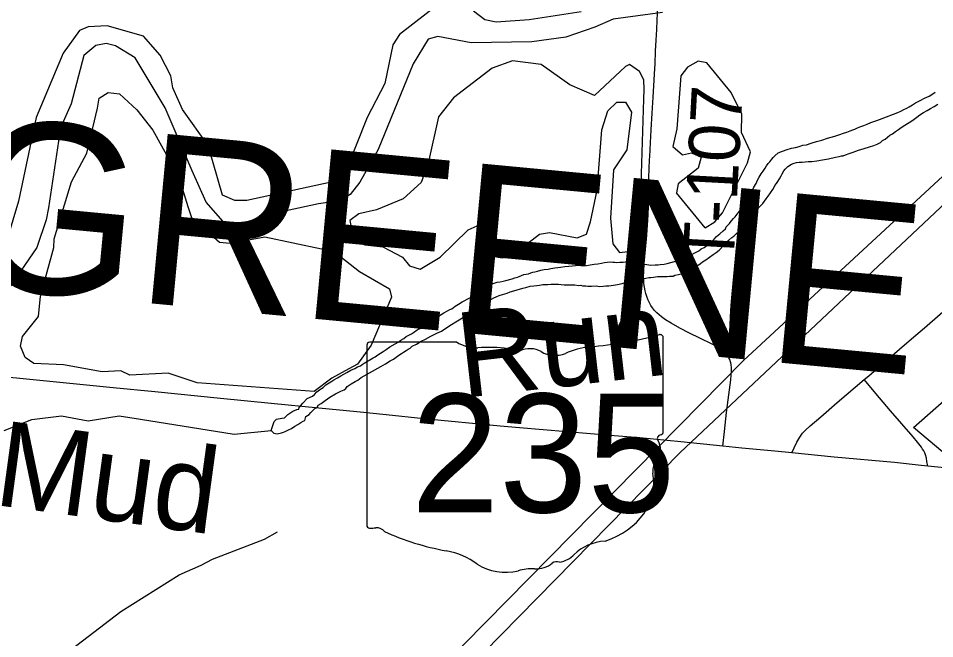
# Model space of a CAD drawing. Extents: x 0 to 1134, y 0 to 440.
# Drawn here: x 834.454 to 835.473, y 357.213 to 357.904 of the extents above; entities that cross this region are included whole.
import ezdxf

# ---------------------------------------------------------------- set-up
doc = ezdxf.new("R2010")
doc.units = 0
for name, color, linetype in [('GM_X_County_Text', 7, 'Continuous'), ('GM_X_Major_River', 7, 'Continuous'), ('GM_X_Major_River_Text', 7, 'Continuous'), ('GM_X_Minor_Lake', 7, 'Continuous'), ('GM_X_Minor_River', 7, 'Continuous'), ('GM_X_Rail_Line', 7, 'Continuous'), ('GM_X_State_Location', 7, 'Continuous'), ('GM_X_State_Route', 7, 'Continuous'), ('GM_X_State_Shield', 7, 'Continuous'), ('GM_X_Township_Road', 7, 'Continuous'), ('GM_X_Township_Road_Text', 7, 'Continuous')]:
    doc.layers.add(name, color=color, linetype=linetype)

msp = doc.modelspace()

# ---------------------------------------------------------------- linework, layer by layer
at = {"layer": 'GM_X_Major_River'}
for points in [[(834.9221, 357.9203), (834.8777, 357.8858), (834.8702, 357.8743), (834.8615, 357.8313), (834.8419, 357.7935), (834.818, 357.7335), (834.8102, 357.7231), (834.708, 357.7012), (834.6947, 357.7012), (834.6808, 357.7068), (834.6648, 357.7622), (834.6362, 357.8021), (834.6255, 357.8262), (834.6232, 357.8396), (834.6116, 357.8626), (834.5928, 357.884), (834.5525, 357.8953), (834.5313, 357.8943), (834.5217, 357.89), (834.5036, 357.8648), (834.4737, 357.7932), (834.4539, 357.7004), (834.4282, 357.6158)], [(835.1703, 357.9102), (835.1155, 357.9026), (835.0952, 357.894), (835.0626, 357.8828), (835.025, 357.8777), (834.9574, 357.8765), (834.9204, 357.8835), (834.9098, 357.8804), (834.8928, 357.8532), (834.8539, 357.7576), (834.8336, 357.7213), (834.8227, 357.7076), (834.813, 357.7018), (834.8005, 357.6991), (834.7875, 357.6972), (834.7517, 357.6894), (834.705, 357.6725), (834.6921, 357.6724), (834.6816, 357.6776), (834.6628, 357.699), (834.647, 357.7339), (834.6169, 357.8041), (834.5838, 357.8596), (834.5618, 357.873), (834.5513, 357.8756), (834.5398, 357.8736), (834.5267, 357.8622), (834.5124, 357.8084), (834.5007, 357.7818), (834.4871, 357.6927), (834.4848, 357.6795), (834.4742, 357.6487), (834.4427, 357.6029)], [(835.08, 357.9111), (835.0218, 357.9021), (834.9853, 357.8996), (834.9725, 357.9022), (834.9602, 357.9117)]]:
    msp.add_lwpolyline(points, dxfattribs=at)
at = {"layer": 'GM_X_Minor_Lake'}
for points in [[(835.0947, 357.818), (835.0672, 357.8296), (835.0354, 357.8523), (835.0036, 357.8563), (834.9807, 357.8481), (834.9379, 357.8151), (834.9212, 357.7942), (834.9096, 357.7425), (834.9019, 357.721), (834.8818, 357.7028), (834.852, 357.6905), (834.8326, 357.686), (834.8226, 357.6786), (834.8267, 357.6584), (834.8391, 357.6517), (834.8591, 357.6494), (834.8809, 357.6379), (834.8887, 357.6283), (834.9008, 357.6246), (834.923, 357.6378), (834.954, 357.6683), (834.9643, 357.6727), (834.9741, 357.6687), (834.9818, 357.6583), (834.9811, 357.6389), (834.992, 357.6372), (835.0027, 357.64), (835.0335, 357.6637), (835.0446, 357.6653), (835.0752, 357.6594), (835.0859, 357.6637), (835.0903, 357.6773), (835.0975, 357.7125), (835.103, 357.7795), (835.1095, 357.8007), (835.1196, 357.8103), (835.129, 357.8105), (835.136, 357.7994), (835.1306, 357.7573), (835.1158, 357.7352), (835.1124, 357.6814), (835.1149, 357.6529), (835.1223, 357.6433), (835.1318, 357.6442), (835.1407, 357.6547), (835.1466, 357.7187), (835.1496, 357.8139), (835.1498, 357.8245), (835.1496, 357.8351), (835.1449, 357.8447), (835.1337, 357.8522), (835.1291, 357.85)], [(835.2177, 357.6706), (835.2284, 357.6772), (835.237, 357.6872), (835.265, 357.7429), (835.2683, 357.7553), (835.2581, 357.7768), (835.2585, 357.7969), (835.2468, 357.821), (835.2198, 357.8542), (835.21, 357.8559), (835.1981, 357.8493), (835.1907, 357.8396), (835.1861, 357.7809), (835.1819, 357.7612), (835.1924, 357.7519), (835.2026, 357.754), (835.2135, 357.7492), (835.2099, 357.7371), (835.1879, 357.7197), (835.1858, 357.7095)], [(835.1291, 357.85), (835.0947, 357.818)], [(834.6528, 357.4983), (834.6204, 357.5088), (834.5778, 357.5067), (834.5677, 357.5114), (834.5468, 357.5103), (834.5041, 357.518), (834.4711, 357.5195), (834.4614, 357.5265), (834.4563, 357.5388), (834.4585, 357.5497), (834.476, 357.5721), (834.4783, 357.5945), (834.4931, 357.6488), (834.4936, 357.6583), (834.5127, 357.7217), (834.5301, 357.7536), (834.5417, 357.8039), (834.5438, 357.8148), (834.5538, 357.8211), (834.5663, 357.8197), (834.5856, 357.8018), (834.6034, 357.7794), (834.6323, 357.7269), (834.6423, 357.6944), (834.6462, 357.6822), (834.6775, 357.6546), (834.6893, 357.6536), (834.7281, 357.6607), (834.7908, 357.6473), (834.8123, 357.6385), (834.8332, 357.6222), (834.8666, 357.6029), (834.869, 357.5934), (834.8463, 357.5399), (834.8311, 357.519), (834.8212, 357.5139), (834.8023, 357.5034), (834.7827, 357.4884)], [(835.2177, 357.6706), (835.1858, 357.7095)], [(834.7827, 357.4884), (834.6528, 357.4983)]]:
    msp.add_lwpolyline(points, dxfattribs=at)
at = {"layer": 'GM_X_Minor_River'}
for points in [[(835.3873, 357.7819), (835.3908, 357.7834), (835.3942, 357.7845), (835.398, 357.7859), (835.4022, 357.7878), (835.4087, 357.79), (835.4145, 357.7921), (835.432, 357.7991), (835.4355, 357.8005), (835.4389, 357.8024), (835.442, 357.8038), (835.4447, 357.8053), (835.4485, 357.8075), (835.4519, 357.8098), (835.4577, 357.8127), (835.4619, 357.8149), (835.4669, 357.8171), (835.4711, 357.8197), (835.4738, 357.8216)], [(835.4179, 357.7693), (835.4206, 357.7715), (835.4233, 357.7738), (835.426, 357.7752), (835.4294, 357.7778), (835.4329, 357.7801), (835.4359, 357.7823), (835.4398, 357.7849), (835.4478, 357.7897), (835.4501, 357.7916), (835.4532, 357.7938), (835.4567, 357.7964), (835.4605, 357.799), (835.4647, 357.8012), (835.4685, 357.8034), (835.4724, 357.8056), (835.4766, 357.8082)], [(835.0736, 357.6287), (835.0774, 357.629), (835.0812, 357.6285), (835.0858, 357.6288), (835.09, 357.6295), (835.0942, 357.6302), (835.0983, 357.6305), (835.1025, 357.6312), (835.1056, 357.6319), (835.1086, 357.6323), (835.112, 357.6326), (835.1151, 357.6325), (835.1173, 357.6325), (835.1196, 357.6321), (835.1227, 357.6324), (835.1265, 357.6324), (835.1287, 357.6327), (835.1318, 357.633), (835.1337, 357.633), (835.1367, 357.6326), (835.139, 357.6325), (835.1409, 357.6321), (835.1432, 357.6317), (835.145, 357.6313), (835.1477, 357.6301), (835.153, 357.6297), (835.1575, 357.6292), (835.1621, 357.6295), (835.1655, 357.6295), (835.1678, 357.6298), (835.172, 357.6301), (835.1754, 357.6308), (835.1796, 357.6319), (835.1838, 357.633), (835.1884, 357.6348), (835.1918, 357.6362), (835.1945, 357.6373), (835.1968, 357.6384), (835.201, 357.6407), (835.2029, 357.641), (835.2056, 357.6425), (835.2086, 357.6439), (835.2106, 357.6451), (835.2132, 357.6473), (835.2167, 357.6488), (835.2198, 357.651), (835.2224, 357.6528), (835.2251, 357.6555), (835.2278, 357.6581), (835.2305, 357.6611), (835.234, 357.664), (835.2379, 357.6674), (835.2402, 357.6696), (835.2413, 357.6719), (835.2433, 357.6738), (835.2448, 357.6756), (835.2468, 357.6779), (835.2491, 357.6809), (835.251, 357.6828), (835.2533, 357.6858), (835.2553, 357.688), (835.2592, 357.6936), (835.2611, 357.6974), (835.2638, 357.7004), (835.2654, 357.7034), (835.2673, 357.7068), (835.2693, 357.7098), (835.2705, 357.7124), (835.272, 357.7158), (835.2744, 357.72), (835.276, 357.7237), (835.2779, 357.7271), (835.2802, 357.7305), (835.2822, 357.7335), (835.2845, 357.7369), (835.2861, 357.7395), (835.288, 357.7422), (835.2896, 357.744), (835.2919, 357.747), (835.2934, 357.7489), (835.2954, 357.7508), (835.2988, 357.7541), (835.3038, 357.756), (835.3091, 357.7578), (835.3137, 357.7592), (835.3183, 357.7599), (835.3225, 357.761), (835.3263, 357.7624), (835.3305, 357.7631), (835.3358, 357.7649), (835.3415, 357.7667), (835.3476, 357.7682), (835.3538, 357.7703), (835.3621, 357.7725), (835.3675, 357.7743), (835.3717, 357.7761), (835.3755, 357.7772), (835.3789, 357.7787), (835.382, 357.7798), (835.3843, 357.7805), (835.3873, 357.7819)], [(835.0873, 357.6057), (835.0915, 357.6056), (835.0964, 357.6059), (835.1002, 357.6054), (835.1044, 357.6058), (835.1074, 357.6061), (835.1105, 357.606), (835.1158, 357.6067), (835.1204, 357.6074), (835.1253, 357.6088), (835.1299, 357.6103), (835.1349, 357.6113), (835.1398, 357.6124), (835.1444, 357.6135), (835.1482, 357.6138), (835.1516, 357.6145), (835.155, 357.6152), (835.1573, 357.6152), (835.1604, 357.6159), (835.1626, 357.6162), (835.1646, 357.6166), (835.1756, 357.6164), (835.1782, 357.6167), (835.182, 357.617), (835.1839, 357.6178), (835.1881, 357.6185), (835.1912, 357.6195), (835.1931, 357.6199), (835.1957, 357.621), (835.1984, 357.6228), (835.2026, 357.6247), (835.2053, 357.6265), (835.2084, 357.6284), (835.2122, 357.6306), (835.2149, 357.6328), (835.2184, 357.6351), (835.2226, 357.638), (835.2268, 357.641), (835.2299, 357.6432), (835.2333, 357.6458), (835.236, 357.6484), (835.238, 357.6514), (835.2403, 357.6533), (835.2422, 357.6548), (835.2441, 357.6567), (835.2476, 357.66), (835.2495, 357.6615), (835.2522, 357.6641), (835.2553, 357.6667), (835.2576, 357.6697), (835.2588, 357.6716), (835.2604, 357.6735), (835.2615, 357.6757), (835.2638, 357.6784), (835.2662, 357.6806), (835.2696, 357.6844), (835.2716, 357.687), (835.2739, 357.69), (835.2766, 357.6926), (835.2793, 357.6952), (835.282, 357.6978), (835.2836, 357.7001), (835.2855, 357.7027), (835.2878, 357.7057), (835.2929, 357.7132), (835.2944, 357.7159), (835.2952, 357.7177), (835.2972, 357.72), (835.2987, 357.7222), (835.3003, 357.7253), (835.3022, 357.7286), (835.3034, 357.7305), (835.3053, 357.7339), (835.3069, 357.7358), (835.3096, 357.7388), (835.3138, 357.7414), (835.3169, 357.7425), (835.3195, 357.7432), (835.3222, 357.7435), (835.3256, 357.7438), (835.329, 357.7442), (835.3325, 357.7445), (835.3363, 357.7444), (835.342, 357.7451), (835.3484, 357.7461), (835.3549, 357.7475), (835.3629, 357.7493), (835.3667, 357.75), (835.3694, 357.7507), (835.3713, 357.7507), (835.374, 357.7518), (835.3778, 357.7532), (835.3824, 357.7547), (835.3885, 357.7569), (835.3946, 357.759), (835.4007, 357.7608), (835.4053, 357.7623), (835.4091, 357.7637), (835.4129, 357.7656), (835.4152, 357.7678), (835.4179, 357.7693)], [(834.7351, 357.445), (834.7383, 357.4552), (834.741, 357.4579), (834.7468, 357.4589), (834.7498, 357.4592), (834.7536, 357.463), (834.759, 357.4667), (834.7636, 357.4685), (834.7659, 357.4688), (834.7663, 357.4707), (834.7702, 357.4756), (834.7752, 357.4808), (834.7809, 357.4834), (834.7832, 357.4853), (834.7859, 357.4883), (834.7886, 357.4905), (834.7909, 357.492), (834.7928, 357.4931), (834.7959, 357.4961), (834.7994, 357.4983), (834.8024, 357.5001), (834.8048, 357.5016), (834.8086, 357.5038), (834.8124, 357.5061), (834.8159, 357.5079), (834.8193, 357.5097), (834.8235, 357.5123), (834.8281, 357.5142), (834.8312, 357.516), (834.8342, 357.5171), (834.8361, 357.5186), (834.8384, 357.5201), (834.8484, 357.526), (834.8507, 357.5271), (834.8538, 357.5293), (834.8565, 357.5312), (834.8595, 357.533), (834.863, 357.5352), (834.8668, 357.5382), (834.873, 357.5415), (834.8764, 357.5434), (834.8791, 357.5456), (834.8825, 357.5475), (834.8852, 357.5497), (834.8883, 357.5512), (834.891, 357.5526), (834.8933, 357.5541), (834.8975, 357.5571), (834.9013, 357.5589), (834.9036, 357.5608), (834.9071, 357.5622), (834.9101, 357.5641), (834.9132, 357.5667), (834.9167, 357.5693), (834.9213, 357.5723), (834.927, 357.576), (834.9312, 357.5782), (834.9339, 357.5797), (834.9358, 357.5804), (834.9397, 357.5834), (834.9435, 357.5856), (834.9473, 357.5882), (834.9504, 357.5896), (834.9531, 357.5911), (834.9558, 357.5926), (834.9584, 357.5937), (834.9611, 357.5963), (834.9638, 357.5985), (834.9665, 357.6008), (834.97, 357.6026), (834.9734, 357.6045), (834.9769, 357.6063), (834.9795, 357.6078), (834.983, 357.6089), (834.9864, 357.61), (834.9898, 357.6107), (834.9929, 357.6114), (834.9959, 357.6121), (835.0032, 357.6139), (835.0062, 357.6149), (835.0089, 357.6157), (835.0108, 357.6164), (835.0135, 357.6175), (835.0162, 357.6186), (835.0188, 357.6189), (835.0211, 357.6196), (835.0238, 357.6207), (835.0261, 357.6211), (835.0283, 357.6218), (835.0314, 357.6225), (835.0348, 357.6236), (835.0386, 357.6243), (835.0432, 357.6246), (835.0462, 357.6253), (835.0504, 357.626), (835.0539, 357.6263), (835.0569, 357.627), (835.0615, 357.6277), (835.066, 357.628), (835.0702, 357.6283), (835.0736, 357.6287)], [(834.7355, 357.445), (834.7351, 357.445), (834.7381, 357.4423), (834.7415, 357.4415), (834.7465, 357.4426), (834.7488, 357.4433), (834.7507, 357.444), (834.7541, 357.4459), (834.7576, 357.4473), (834.7614, 357.4499), (834.7645, 357.4518), (834.7679, 357.454), (834.7706, 357.4555), (834.7725, 357.4562), (834.7737, 357.4607), (834.7772, 357.463), (834.7791, 357.4652), (834.7837, 357.4697), (834.786, 357.4708), (834.7872, 357.4734), (834.7907, 357.4753), (834.7949, 357.4786), (834.8003, 357.4823), (834.8064, 357.486), (834.8125, 357.489), (834.816, 357.4904), (834.8179, 357.4919), (834.8194, 357.4942), (834.824, 357.4971), (834.8286, 357.4997), (834.8313, 357.5012), (834.8352, 357.5042), (834.857, 357.5163), (834.862, 357.5193), (834.8673, 357.5226), (834.8712, 357.5245), (834.8739, 357.5267), (834.8769, 357.5289), (834.88, 357.5308), (834.8823, 357.5323), (834.885, 357.5341), (834.8873, 357.5356), (834.8896, 357.5367), (834.8919, 357.539), (834.8965, 357.5412), (834.9019, 357.5445), (834.9068, 357.5467), (834.9126, 357.55), (834.9191, 357.5533), (834.9244, 357.5555), (834.9294, 357.5588), (834.9356, 357.5629), (834.9405, 357.5659), (834.944, 357.5681), (834.9471, 357.57), (834.9494, 357.5714), (834.9532, 357.5752), (834.9563, 357.5774), (834.959, 357.5793), (834.9616, 357.5807), (834.9643, 357.5822), (834.9666, 357.5833), (834.9689, 357.5852), (834.9724, 357.587), (834.9743, 357.5874), (834.9774, 357.59), (834.98, 357.5914), (834.9827, 357.5929), (834.9854, 357.594), (834.9885, 357.5955), (834.9923, 357.5966), (834.9949, 357.5973), (834.9976, 357.598), (835.001, 357.5995), (835.0049, 357.6005), (835.0087, 357.6016), (835.0113, 357.6023), (835.0148, 357.6034), (835.0182, 357.6041), (835.0232, 357.6056), (835.0273, 357.6062), (835.0304, 357.6066), (835.0334, 357.6069), (835.0372, 357.6076), (835.0429, 357.6075), (835.0464, 357.6078), (835.0482, 357.6078), (835.0513, 357.6081), (835.0547, 357.6081), (835.0577, 357.6077), (835.0611, 357.6072), (835.0642, 357.6072), (835.0672, 357.6071), (835.0703, 357.6071), (835.0729, 357.607), (835.0767, 357.6066), (835.0794, 357.6069), (835.0812, 357.6061), (835.0831, 357.6061), (835.085, 357.6061), (835.0873, 357.6057)], [(834.438, 357.4451), (834.4687, 357.4573), (834.5018, 357.4615), (834.5313, 357.456), (834.5659, 357.4614), (834.5898, 357.4578), (834.6938, 357.4409), (834.7351, 357.445)], [(834.1691, 357.1394), (834.1857, 357.1343), (834.215, 357.1155), (834.2353, 357.109), (834.2563, 357.1135), (834.2778, 357.1275), (834.2977, 357.1347), (834.3204, 357.152), (834.3316, 357.1643), (834.3519, 357.1742), (834.3921, 357.1722), (834.4261, 357.1647), (834.4584, 357.1682), (834.4887, 357.1832), (834.5677, 357.2438), (834.6326, 357.2846), (834.6571, 357.2951), (834.6697, 357.3021), (834.7275, 357.3241), (834.742, 357.3325)]]:
    msp.add_lwpolyline(points, dxfattribs=at)
at = {"layer": 'GM_X_Rail_Line'}
for points in [[(833.4424, 355.7181), (833.8974, 356.1388), (835.2603, 357.5229), (835.6593, 357.8919)], [(833.5182, 355.7181), (835.1901, 357.4205), (835.6875, 357.8892)], [(835.2191, 355.7181), (835.5156, 355.834), (835.5708, 355.8617), (835.6299, 356.3807), (835.6753, 356.8285), (835.6909, 357.0702), (835.6937, 357.1483), (835.6686, 357.2263), (835.5543, 357.3602), (835.4496, 357.4484), (835.6697, 357.6424), (835.7283, 357.7028), (835.8115, 357.768)]]:
    msp.add_lwpolyline(points, dxfattribs=at)
at = {"layer": 'GM_X_State_Route'}
for points in [[(835.0114, 357.4482), (834.9896, 357.4501), (834.9049, 357.4582), (834.8628, 357.4625), (834.8301, 357.4658), (834.788, 357.4698), (834.7348, 357.475), (834.6786, 357.4808), (834.6056, 357.4881), (834.5592, 357.4925), (834.4517, 357.5034), (834.4238, 357.5059), (834.3935, 357.5086), (834.3712, 357.5109), (834.3595, 357.5121), (834.3311, 357.5151), (834.3113, 357.5172), (834.2816, 357.5202), (834.2481, 357.5236), (834.2325, 357.5251), (834.2042, 357.5273)], [(835.4876, 357.4033), (835.4655, 357.4055), (835.4579, 357.4063), (835.4283, 357.4094), (835.3614, 357.4156), (835.3141, 357.4202), (835.2953, 357.422), (835.2587, 357.4254), (835.2374, 357.4276), (835.1908, 357.4324), (835.145, 357.4368), (835.1165, 357.4393), (835.0639, 357.4436), (835.0114, 357.4482)]]:
    msp.add_lwpolyline(points, dxfattribs=at)
at = {"layer": 'GM_X_State_Shield'}
for p, q in [((834.8415, 357.5401), (834.8415, 357.34)), ((834.9413, 357.5435), (834.8447, 357.5435)), ((835.1711, 357.4438), (835.1711, 357.5485)), ((835.171, 357.4438), (835.1711, 357.4438))]:
    msp.add_line(p, q, dxfattribs=at)
for centre, major_axis, start_param, end_param in [((835.0537, 357.8164), (0.3495, 0), 4.814394, 5.042369), ((835.1674, 357.5489), (0.00367, 0), 6.141152, 7.989035), ((834.8453, 357.5405), (0.00382, 0), 1.712693, 3.28349), ((834.9642, 357.5668), (0.037, 0), 4.042523, 4.731795), ((834.9765, 357.4312), (0.133, 0), 1.404758, 1.657858), ((835.0067, 357.5416), (0.0107, 0), 3.836095, 5.185415), ((835.0224, 357.5184), (0.0222, 0), 0.950623, 2.079405), ((835.0511, 357.5501), (0.0267, 0), 4.081561, 5.145723), ((835.0983, 357.4824), (0.0703, 0), 1.699011, 2.107814), ((835.1702, 357.4361), (0.00568, 0), 1.883978, 3.671073), ((835.1672, 357.4434), (0.00393, 0), 5.05454, 6.418171), ((835.1341, 357.4229), (0.0341, 0), 5.934695, 6.695948), ((835.1842, 357.4), (0.0248, 0), 2.387724, 3.262537), ((835.0732, 357.3867), (0.0874, 0), 5.101752, 6.440018), ((834.8453, 357.3395), (0.00385, 0), 3.00124, 4.508301), ((834.8459, 357.36), (0.0294, 0), 4.665946, 4.897461), ((834.8519, 357.3284), (0.0106, 0), 0.519207, 1.627899), ((834.9857, 357.5082), (0.2524, 0), 4.195997, 4.488961), ((835.1101, 357.2838), (0.0479, 0), 1.647645, 2.488434), ((834.9105, 357.2501), (0.079, 0), 0.823519, 1.323587), ((835.0494, 357.3206), (0.0282, 0), 4.937069, 5.64225), ((834.9959, 357.3274), (0.0501, 0), 4.026481, 4.996735), ((835.0285, 357.3124), (0.0267, 0), 4.691044, 5.507374), ((835.0527, 357.2931), (0.00752, 0), 1.147584, 2.315152), ((835.0248, 357.2582), (0.0412, 0), 1.495662, 1.94098)]:
    msp.add_ellipse(centre, major_axis=major_axis, ratio=0.8, start_param=start_param, end_param=end_param, dxfattribs=at)
at = {"layer": 'GM_X_Township_Road'}
for points in [[(835.1615, 357.8419), (835.1621, 357.8529), (835.1627, 357.867), (835.1634, 357.8793), (835.164, 357.8914), (835.1645, 357.9018), (835.1649, 357.9089), (835.1652, 357.9156), (835.1653, 357.9196), (835.1659, 357.9381)], [(835.156, 357.7461), (835.1562, 357.7499), (835.1566, 357.7574), (835.1571, 357.7656), (835.1574, 357.7721), (835.1577, 357.7795), (835.1588, 357.7983), (835.16, 357.816), (835.1611, 357.8349), (835.1615, 357.8419)], [(835.2374, 357.4276), (835.2393, 357.444), (835.2416, 357.4653), (835.2441, 357.4849), (835.2463, 357.5015), (835.2468, 357.5068), (835.247, 357.5114), (835.247, 357.515), (835.2467, 357.5186), (835.2464, 357.5203), (835.2461, 357.5214), (835.2451, 357.5241), (835.2442, 357.5261), (835.2433, 357.5278), (835.2425, 357.5291), (835.2413, 357.5305), (835.2403, 357.5318), (835.2382, 357.5336), (835.2355, 357.5357), (835.232, 357.5378), (835.229, 357.5393), (835.2254, 357.5412), (835.2117, 357.548), (835.2005, 357.5533), (835.1894, 357.559), (835.1801, 357.5644), (835.1737, 357.5681), (835.1692, 357.5715), (835.1665, 357.5737), (835.164, 357.5761), (835.1613, 357.5788), (835.1592, 357.5816), (835.1575, 357.5842), (835.1558, 357.5872), (835.1545, 357.5903), (835.1533, 357.593), (835.1518, 357.5974), (835.151, 357.6004), (835.1501, 357.6047), (835.1496, 357.6086), (835.1494, 357.612), (835.1493, 357.6154), (835.1499, 357.6304), (835.1509, 357.6497), (835.1524, 357.6759), (835.1541, 357.7084), (835.155, 357.7253), (835.1556, 357.7378), (835.1559, 357.7452), (835.156, 357.7461)], [(835.3948, 357.5019), (835.3997, 357.5061), (835.4368, 357.5381), (835.452, 357.551), (835.4619, 357.5595), (835.4967, 357.5896)], [(835.3141, 357.4202), (835.3168, 357.426), (835.3197, 357.4323), (835.323, 357.4377), (835.3262, 357.442), (835.3295, 357.4456), (835.3345, 357.4503), (835.3463, 357.4604), (835.3647, 357.4762), (835.3948, 357.5019)], [(835.4655, 357.4055), (835.4645, 357.4106), (835.4639, 357.4143), (835.4629, 357.4179), (835.4621, 357.4203), (835.4609, 357.4224), (835.4597, 357.4244), (835.4583, 357.4265), (835.4539, 357.4322), (835.4491, 357.4379), (835.4366, 357.4527), (835.424, 357.4669), (835.4116, 357.4814), (835.3965, 357.4998), (835.3948, 357.5019)]]:
    msp.add_lwpolyline(points, dxfattribs=at)

# ---------------------------------------------------------------- texts
at = {"layer": 'GM_X_County_Text'}
msp.add_text('GREENE COUNTY', height=0.189394, rotation=354.6158, dxfattribs=at).set_placement((834.3853, 357.6069))
at = {"layer": 'GM_X_Major_River_Text'}
for s, height, rotation, p in [('Run', 0.09469, 6.5531, (834.9476, 357.4812)), ('Mud', 0.0947, 352.2552, (834.425, 357.3626))]:
    msp.add_text(s, height=height, rotation=rotation, dxfattribs=at).set_placement(p)
at = {"layer": 'GM_X_State_Location'}
for s in ['s', 'r']:
    msp.add_text(s, height=0.000189, dxfattribs=at).set_placement((835.0026, 357.4267))
msp.add_text('235', height=0.000189, rotation=0, dxfattribs=at).set_placement((834.9357, 357.4129))
at = {"layer": 'GM_X_State_Shield'}
msp.add_text('235', height=0.13184, dxfattribs=at).set_placement((834.8906, 357.3541))
at = {"layer": 'GM_X_Township_Road_Text'}
msp.add_text('T-107', height=0.05682, rotation=86.9468, dxfattribs=at).set_placement((835.2492, 357.6288))

doc.saveas('drawing.dxf')
